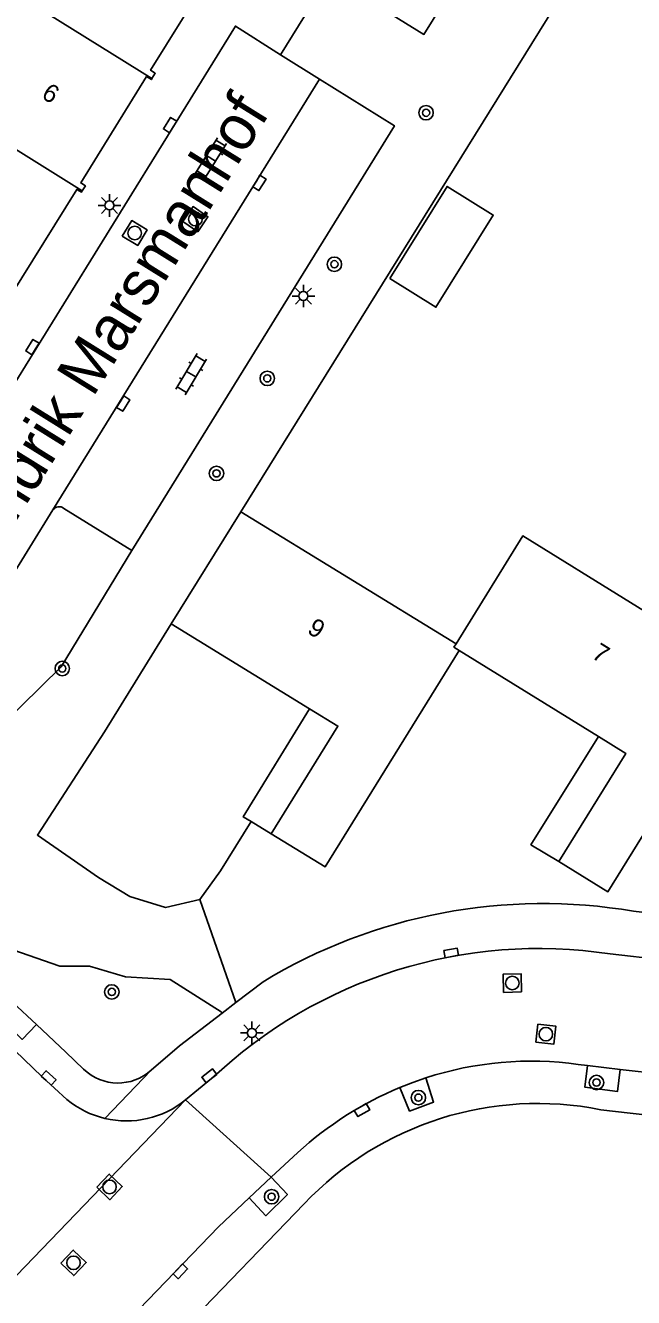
# Model space of a CAD drawing. Extents: x 128999 to 131010, y 395498 to 399007.
# Drawn here: x 130541.3 to 130574.9, y 398247.9 to 398318.3 of the extents above; entities that cross this region are included whole.
import ezdxf

# ---------------------------------------------------------------- set-up
doc = ezdxf.new("R2010")
doc.units = 0
for name, color, linetype in [('gg-afsc-hekwerk', 7, 'Continuous'), ('gg-afsc-muur', 7, 'Continuous'), ('gg-anno-huisnummerreeks BGT', 7, 'Continuous'), ('gg-anno-openbare ruimte label', 7, 'Continuous'), ('gg-bbg-gedigitaliseerde bebouwing', 7, 'Continuous'), ('gg-bbg-hoofdgebouw', 7, 'Continuous'), ('gg-bbg-luifel en loopbrug', 7, 'Continuous'), ('gg-bbg-tussenscheiding', 7, 'Continuous'), ('gg-knt-verharding', 7, 'Continuous'), ('gg-knt-verharding nz', 7, 'Continuous'), ('gt-grn-groengrens', 7, 'Continuous'), ('gt-grn-weggrens', 7, 'Continuous'), ('gt-symb-boom', 7, 'Continuous'), ('gt-symb-klinker verharding', 7, 'Continuous'), ('gt-symb-kolk', 7, 'Continuous'), ('gt-symb-lichtmast', 7, 'Continuous'), ('gt-symb-rioolschacht', 7, 'Continuous')]:
    doc.layers.add(name, color=color, linetype=linetype)

# ---------------------------------------------------------------- blocks, each defined once
blk = doc.blocks.new('gt0-KOLK')
at = {"layer": 'gt-symb-kolk'}
blk.add_lwpolyline([(0, 0), (0.375, 0), (0.375, 0.4), (-0.375, 0.4), (-0.375, 0), (0, 0)], dxfattribs=at)
blk = doc.blocks.new('gt0-RS')
at = {"layer": 'gt-symb-rioolschacht'}
blk.add_lwpolyline([(-0.5, -0.5), (0.5, -0.5), (0.5, 0.5), (-0.5, 0.5)], close=True, dxfattribs=at)
blk.add_circle((0, 0), 0.375, dxfattribs=at)
blk = doc.blocks.new('gt0-BOOM')
at = {"layer": 'gt-symb-boom'}
for radius in [0.4, 0.2]:
    blk.add_circle((0, 0), radius, dxfattribs=at)
blk = doc.blocks.new('gt0-LMAST')
at = {"layer": 'gt-symb-lichtmast'}
for p, q in [((-0.182, 0.173), (-0.447, 0.438)), ((-0.005, 0.246), (-0.005, 0.621)), ((0.172, 0.173), (0.437, 0.438)), ((-0.255, -0.004), (-0.63, -0.004)), ((-0.182, -0.181), (-0.447, -0.446)), ((-0.005, -0.254), (-0.005, -0.629)), ((0.437, -0.446), (0.172, -0.181)), ((0.245, -0.004), (0.62, -0.004))]:
    blk.add_line(p, q, dxfattribs=at)
blk.add_circle((-0.005, -0.004), 0.25, dxfattribs=at)
blk = doc.blocks.new('gt0-KL1')
at = {"layer": 'gt-symb-klinker verharding'}
for p, q in [((-1.15, 0.3), (1.15, 0.3)), ((-1, -0.3), (-1, 0.3)), ((-0.5, 0.3), (-0.5, 0.45)), ((0, -0.3), (0, 0.3)), ((0.5, 0.3), (0.5, 0.45)), ((1, -0.3), (1, 0.3)), ((-1.15, -0.3), (1.15, -0.3)), ((-0.5, -0.45), (-0.5, -0.3)), ((0.5, -0.45), (0.5, -0.3))]:
    blk.add_line(p, q, dxfattribs=at)

msp = doc.modelspace()

# ---------------------------------------------------------------- linework, layer by layer
at = {"layer": 'gg-afsc-hekwerk'}
msp.add_line((130552.045, 398271.55), (130550.895, 398269.962), dxfattribs=at)
msp.add_lwpolyline([(130550.895, 398269.962), (130548.998, 398269.516), (130547.021, 398270.118), (130545.29, 398271.172), (130541.916, 398273.525), (130545.618, 398279.225)], dxfattribs=at)
at = {"layer": 'gg-afsc-muur'}
for p, q in [((130549.32, 398285.21), (130545.618, 398279.225)), ((130553.736, 398274.266), (130552.045, 398271.55))]:
    msp.add_line(p, q, dxfattribs=at)
at = {"layer": 'gg-bbg-gedigitaliseerde bebouwing'}
msp.add_line((130553.17, 398291.41), (130565.073, 398284.103), dxfattribs=at)
msp.add_lwpolyline([(130580.684, 398282.692), (130568.765, 398290.069), (130565.073, 398284.103)], dxfattribs=at)
at = {"layer": 'gg-bbg-hoofdgebouw'}
for p, q in [((130549.32, 398285.21), (130553.17, 398291.41)), ((130556.968, 398280.515), (130549.32, 398285.21)), ((130565.25, 398283.74), (130572.951, 398278.974))]:
    msp.add_line(p, q, dxfattribs=at)
for points in [[(130548.251, 398315.368), (130548.435, 398315.665), (130548.172, 398315.828), (130551.795, 398321.674)], [(130544.398, 398309.153), (130544.573, 398309.435), (130544.31, 398309.598), (130547.956, 398315.48), (130548.219, 398315.317), (130548.251, 398315.368)], [(130540.568, 398302.971), (130540.712, 398303.204), (130540.449, 398303.367), (130544.089, 398309.241), (130544.352, 398309.078), (130544.398, 398309.153)], [(130554.84, 398273.59), (130557.83, 398271.76), (130565.25, 398283.74)], [(130570.76, 398272.07), (130573.48, 398270.39), (130580.86, 398282.31)], [(130554.84, 398273.59), (130558.54, 398279.55), (130556.968, 398280.515)], [(130572.951, 398278.974), (130574.46, 398278.04), (130570.76, 398272.07)]]:
    msp.add_lwpolyline(points, dxfattribs=at)
at = {"layer": 'gg-bbg-luifel en loopbrug'}
msp.add_line((130554.84, 398273.59), (130553.736, 398274.266), dxfattribs=at)
for points in [[(130561.416, 398304.307), (130563.964, 398302.724), (130567.13, 398307.821), (130564.582, 398309.404), (130561.416, 398304.307)], [(130553.736, 398274.266), (130553.305, 398274.53), (130556.968, 398280.515)], [(130570.76, 398272.07), (130569.221, 398272.992), (130572.951, 398278.974)]]:
    msp.add_lwpolyline(points, dxfattribs=at)
at = {"layer": 'gg-bbg-tussenscheiding'}
for p, q in [((130539.907, 398320.561), (130548.251, 398315.368)), ((130536.006, 398314.405), (130544.398, 398309.153))]:
    msp.add_line(p, q, dxfattribs=at)
msp.add_lwpolyline([(130565.073, 398284.103), (130564.959, 398283.92), (130565.25, 398283.74)], dxfattribs=at)
at = {"layer": 'gg-knt-verharding'}
for p, q in [((130555.361, 398316.68), (130558.075, 398321.056)), ((130557.523, 398315.344), (130555.361, 398316.68)), ((130543.383, 398291.596), (130547.132, 398289.263)), ((130530.472, 398271.365), (130542.183, 398260.153)), ((130550.895, 398269.962), (130552.893, 398264.258)), ((130573.6, 398266.951), (130602.636, 398263.597)), ((130552.893, 398264.258), (130554.4, 398265.41)), ((130540.563, 398264.262), (130541.862, 398263.043)), ((130552.133, 398263.677), (130552.893, 398264.258)), ((130549.768, 398261.869), (130552.133, 398263.677)), ((130541.862, 398263.043), (130543.482, 398261.519)), ((130548.212, 398260.52), (130549.768, 398261.869)), ((130543.482, 398261.519), (130544.47, 398260.58)), ((130572.35, 398260.775), (130571.837, 398260.835)), ((130574.152, 398260.564), (130572.35, 398260.775)), ((130581.986, 398259.647), (130574.152, 398260.564)), ((130543.547, 398258.892), (130542.183, 398260.153)), ((130550.111, 398258.873), (130551.55, 398260.051)), ((130573.09, 398258.33), (130588.078, 398256.57)), ((130554.848, 398254.593), (130556.314, 398255.968)), ((130553.633, 398253.452), (130554.848, 398254.593)), ((130524.14, 398219.45), (130556.667, 398253.119))]:
    msp.add_line(p, q, dxfattribs=at)
for points in [[(130555.361, 398316.68), (130552.865, 398318.272), (130532.6, 398285.523)], [(130547.132, 398289.263), (130561.668, 398312.763), (130557.523, 398315.344)], [(130537.282, 398282.628), (130538.924, 398285.322), (130542.776, 398291.506)], [(130574.896, 398269.31), (130583.29, 398268.32), (130583.37, 398268.97), (130588.91, 398268.54), (130588.91, 398268.33), (130589.13, 398268.3), (130589.09, 398267.74), (130598.62, 398266.63), (130598.82, 398267.62), (130603.91, 398267.21)], [(130541.862, 398263.043), (130541.078, 398262.221), (130539.794, 398263.464), (130540.563, 398264.262)], [(130572.35, 398260.775), (130572.209, 398259.575), (130574.009, 398259.346), (130574.152, 398260.564)], [(130563.407, 398260.093), (130563.831, 398258.749), (130562.5, 398258.26), (130561.966, 398259.558)], [(130563.407, 398260.093), (130562.682, 398259.838), (130561.966, 398259.558)], [(130553.633, 398253.452), (130554.56, 398252.465), (130555.746, 398253.636), (130554.848, 398254.593)], [(130547.535, 398247.306), (130551.93, 398251.854), (130553.633, 398253.452)]]:
    msp.add_lwpolyline(points, dxfattribs=at)
for centre, radius, start, end in [((130543.122, 398291.262), 0.424, 52.04899, 144.81863), ((130569.876, 398239.885), 29.85, 80.318, 121.22901), ((130569.654, 398240.877), 26.37, 81.39511, 133.35732), ((130546.373, 398262.538), 2.73, 225.81845, 312.34432), ((130569.226, 398242.246), 18.772, 82.00347, 108.05683), ((130569.499, 398241.454), 19.608, 112.59196, 132.2533), ((130546.839, 398262.892), 5.181, 230.54306, 256.56845), ((130546.841, 398262.893), 5.182, 256.55614, 309.12432), ((130569.595, 398240.861), 17.816, 78.68592, 136.52244)]:
    msp.add_arc(centre, radius, start, end, dxfattribs=at)
at = {"layer": 'gg-knt-verharding nz'}
msp.add_line((130542.776, 398291.506), (130557.523, 398315.344), dxfattribs=at)
at = {"layer": 'gt-grn-groengrens'}
msp.add_line((130571.81, 398321.42), (130553.17, 398291.41), dxfattribs=at)
for points in [[(130558.075, 398321.056), (130563.296, 398317.812), (130573.852, 398334.812)], [(130547.132, 398289.263), (130543.219, 398282.834), (130538.8, 398278.499), (130534.891, 398274.921), (130534.917, 398273.73), (130535.85, 398270.489), (130540.137, 398267.328), (130543.152, 398266.263), (130544.79, 398266.265), (130546.782, 398265.683), (130549.264, 398265.54), (130552.086, 398263.74), (130552.133, 398263.677)]]:
    msp.add_lwpolyline(points, dxfattribs=at)
at = {"layer": 'gt-grn-weggrens'}
for p, q in [((130548.212, 398260.52), (130545.636, 398257.853)), ((130539.815, 398248.211), (130550.111, 398258.873)), ((130550.111, 398258.873), (130554.848, 398254.593))]:
    msp.add_line(p, q, dxfattribs=at)

# ---------------------------------------------------------------- block references
at = {"layer": 'gt-symb-boom', "rotation": -122.00538320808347}
msp.add_blockref('gt0-BOOM', (130563.417, 398313.479), dxfattribs=at)
at = {"layer": 'gt-symb-boom'}
for p in [(130558.345, 398305.099), (130554.632, 398298.786), (130551.821, 398293.531), (130543.29, 398282.737), (130546.03, 398264.848), (130572.845, 398259.834), (130562.991, 398258.999), (130554.873, 398253.52)]:
    msp.add_blockref('gt0-BOOM', p, dxfattribs=at)
at = {"layer": 'gt-symb-klinker verharding'}
for p, rotation in [((130551.517, 398310.963), 58.12218352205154), ((130550.424, 398299.016), 59.07554097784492)]:
    msp.add_blockref('gt0-KL1', p, dxfattribs=dict(at, rotation=rotation))
at = {"layer": 'gt-symb-kolk'}
for p, rotation in [((130549.423, 398312.691), 58.328681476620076), ((130554.028, 398309.7), -121.72006011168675), ((130541.806, 398300.411), 58.20108717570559), ((130546.489, 398297.497), -121.79891282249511), ((130564.842, 398266.805), 10.48938981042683), ((130542.403, 398259.942), -42.52804406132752), ((130551.55, 398260.051), 38.749276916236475), ((130559.772, 398258.48), -150.2551187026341), ((130549.677, 398249.531), -134.10862414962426)]:
    msp.add_blockref('gt0-KOLK', p, dxfattribs=dict(at, rotation=rotation))
at = {"layer": 'gt-symb-lichtmast'}
for p in [(130545.906, 398308.356), (130556.636, 398303.345), (130553.782, 398262.581)]:
    msp.add_blockref('gt0-LMAST', p, dxfattribs=at)
at = {"layer": 'gt-symb-rioolschacht'}
for p, rotation in [((130550.656, 398307.593), 55.59476571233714), ((130547.298, 398306.825), -31.258485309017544), ((130568.188, 398265.338), 91.66111204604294), ((130570.045, 398262.508), -6.6629636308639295), ((130545.905, 398254.061), -43.62257341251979), ((130543.909, 398249.864), -43.62257341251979)]:
    msp.add_blockref('gt0-RS', p, dxfattribs=dict(at, rotation=rotation))

# ---------------------------------------------------------------- texts
at = {"layer": 'gg-anno-huisnummerreeks BGT'}
for s, rotation, p in [('6', 328.2, (130542.081, 398314.33)), ('9', 328.5, (130556.785, 398284.734)), ('7', 328.2, (130572.519, 398283.358))]:
    msp.add_text(s, height=1, rotation=rotation, dxfattribs=at).set_placement(p)
at = {"layer": 'gg-anno-openbare ruimte label'}
msp.add_text('Hendrik Marsmanhof', height=2.5, rotation=58.1, dxfattribs=at).set_placement((130538.403, 398287.12))

doc.saveas('drawing.dxf')
